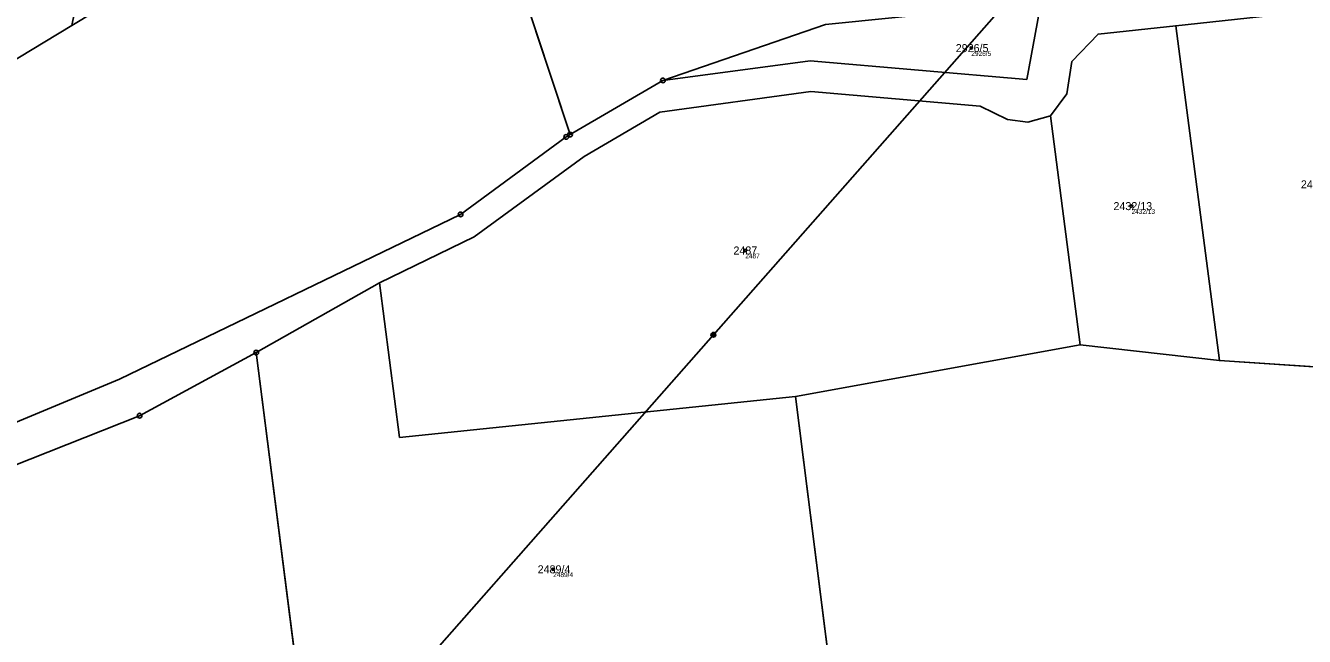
# Model space of a CAD drawing. Extents: x -761891 to -756141, y -1178507 to -1171885.
# Drawn here: x -759288.1 to -759016.5, y -1175293.7 to -1175164 of the extents above; entities that cross this region are included whole.
import ezdxf

# ---------------------------------------------------------------- set-up
doc = ezdxf.new("R2010")
doc.units = 0
for name, color, linetype in [('Definiční body', 7, 'Continuous'), ('Hranice parcel', 7, 'Continuous'), ('Parcelní čísla', 7, 'Continuous'), ('Polygon parcely', 7, 'Continuous'), ('Poz předměty', 7, 'Continuous'), ('Značky bodu BP', 7, 'Continuous')]:
    doc.layers.add(name, color=color, linetype=linetype)

msp = doc.modelspace()

# ---------------------------------------------------------------- linework, layer by layer
at = {"layer": 'Definiční body'}
for centre in [(-759087.25, -1175168.79), (-759053.23, -1175202.33), (-759135.25, -1175211.75), (-759176.04, -1175279.42)]:
    msp.add_circle(centre, 0.25, dxfattribs=at)
at = {"layer": 'Hranice parcel'}
for p, q in [((-759172.44, -1175187.15), (-759187.2, -1175142.44)), ((-759043.83, -1175164.05), (-759034.58, -1175235.13)), ((-759152.73, -1175175.66), (-759172.44, -1175187.15)), ((-759064.12, -1175231.78), (-759070.42, -1175183.14)), ((-759239.1, -1175233.43), (-759212.91, -1175218.59)), ((-759230.51, -1175300.62), (-759239.1, -1175233.43)), ((-759064.12, -1175231.78), (-759124.57, -1175242.76)), ((-759034.58, -1175235.13), (-759064.12, -1175231.78)), ((-758982.14, -1175238.54), (-759034.58, -1175235.13)), ((-759124.57, -1175242.76), (-759116.61, -1175306.03))]:
    msp.add_line(p, q, dxfattribs=at)
for points in [[(-759070.44, -1175148.56), (-759089.31, -1175160.91), (-759118.24, -1175163.75), (-759152.73, -1175175.66)], [(-759043.83, -1175164.05), (-759020.91, -1175161.58), (-758992.28, -1175160.27)], [(-759072.75, -1175160.86), (-759075.49, -1175175.45), (-759121.49, -1175171.46), (-759152.73, -1175175.66)], [(-759311.62, -1175185.22), (-759306.6, -1175181.08), (-759278.28, -1175163.97)], [(-759070.42, -1175183.14), (-759066.96, -1175178.52), (-759065.91, -1175171.64), (-759060.33, -1175165.82), (-759043.83, -1175164.05)], [(-759212.91, -1175218.59), (-759192.85, -1175208.83), (-759169.44, -1175191.77), (-759153.39, -1175182.41), (-759121.33, -1175178), (-759085.37, -1175181.12), (-759079.59, -1175183.96), (-759075.22, -1175184.54), (-759070.42, -1175183.14)], [(-759172.44, -1175187.15), (-759173.27, -1175187.63), (-759195.69, -1175204.09), (-759268.1, -1175239.07), (-759307.24, -1175255.34), (-759328.13, -1175263.67), (-759347.43, -1175280.29), (-759389.73, -1175317.99), (-759412.01, -1175348.67), (-759430.9, -1175391.19), (-759442.24, -1175435.11), (-759442.77, -1175437.4), (-759449.49, -1175465.42), (-759454.08, -1175477.37), (-759461.69, -1175519.2), (-759463.68, -1175573.58), (-759467.05, -1175613.8), (-759463.28, -1175663.3), (-759461.64, -1175694.85), (-759458.99, -1175756.9)], [(-759212.91, -1175218.59), (-759208.65, -1175251.43), (-759124.57, -1175242.76)], [(-759298.74, -1175260.61), (-759263.85, -1175246.81), (-759239.1, -1175233.43)]]:
    msp.add_lwpolyline(points, dxfattribs=at)
at = {"layer": 'Polygon parcely'}
for points in [[(-758637.64, -1175040.23), (-758736.85, -1175072.13), (-758774.76, -1175084.44), (-758814.87, -1175096.72), (-758836.86, -1175092.56), (-758845.79, -1175095.61), (-758855.66, -1175098.98), (-758875.91, -1175105.89), (-758922, -1175117.53), (-758930.35, -1175124.02), (-758943.9, -1175138.65), (-758963.42, -1175151.02), (-758994.13, -1175154.13), (-759021.39, -1175155.3), (-759072.75, -1175160.86), (-759075.49, -1175175.45), (-759121.49, -1175171.46), (-759152.73, -1175175.66), (-759172.44, -1175187.15), (-759173.27, -1175187.63), (-759195.69, -1175204.09), (-759268.1, -1175239.07), (-759307.24, -1175255.34)], [(-758985.74, -1175093.88), (-759029.02, -1175105.85), (-759065.67, -1175115.87), (-759067.62, -1175108.16), (-759119.19, -1175121.65), (-759146.64, -1175128.58), (-759168.57, -1175134.99), (-759187.2, -1175142.44), (-759172.44, -1175187.15), (-759152.73, -1175175.66), (-759118.24, -1175163.75), (-759089.31, -1175160.91), (-759070.44, -1175148.56), (-759023.11, -1175151.42), (-758992.89, -1175150.76)], [(-759307.24, -1175255.34), (-759268.1, -1175239.07), (-759195.69, -1175204.09), (-759173.27, -1175187.63), (-759172.44, -1175187.15), (-759187.2, -1175142.44), (-759209.52, -1175151.37), (-759223.2, -1175154.95), (-759249.02, -1175161.71), (-759244.42, -1175142.81), (-759264.16, -1175155.41), (-759278.28, -1175163.97), (-759306.6, -1175181.08)], [(-759298.74, -1175260.61), (-759263.85, -1175246.81), (-759239.1, -1175233.43), (-759212.91, -1175218.59), (-759192.85, -1175208.83), (-759169.44, -1175191.77), (-759153.39, -1175182.41), (-759121.33, -1175178), (-759085.37, -1175181.12), (-759079.59, -1175183.96), (-759075.22, -1175184.54), (-759070.42, -1175183.14), (-759066.96, -1175178.52), (-759065.91, -1175171.64), (-759060.33, -1175165.82), (-759043.83, -1175164.05), (-759020.91, -1175161.58), (-758992.28, -1175160.27)], [(-758730.9, -1175293.88), (-758706.31, -1175261.2), (-758701.44, -1175256.15), (-758695.3, -1175253.59), (-758801.99, -1175250.69), (-758832.76, -1175248.61), (-758880.06, -1175245.42), (-758982.14, -1175238.54), (-759034.58, -1175235.13), (-759064.12, -1175231.78), (-759124.57, -1175242.76), (-759116.61, -1175306.03)]]:
    msp.add_lwpolyline(points, dxfattribs=at)
for points in [[(-759295.17, -1175121.91), (-759298.25, -1175133.73), (-759301.65, -1175146.83), (-759305.37, -1175160.9), (-759308.59, -1175173.55), (-759309.78, -1175178.15), (-759311.62, -1175185.22), (-759306.6, -1175181.08), (-759278.28, -1175163.97), (-759268.08, -1175114.33), (-759255.4, -1175095.39), (-759255.03, -1175094.84), (-759261.07, -1175073.38), (-759261.9, -1175070.45), (-759284.49, -1175076.48), (-759290.24, -1175102.91)], [(-759089.31, -1175160.91), (-759118.24, -1175163.75), (-759152.73, -1175175.66), (-759121.49, -1175171.46), (-759075.49, -1175175.45), (-759072.75, -1175160.86), (-759070.44, -1175148.56)], [(-758992.28, -1175160.27), (-759020.91, -1175161.58), (-759043.83, -1175164.05), (-759034.58, -1175235.13), (-758982.14, -1175238.54)], [(-759064.12, -1175231.78), (-759034.58, -1175235.13), (-759043.83, -1175164.05), (-759060.33, -1175165.82), (-759065.91, -1175171.64), (-759066.96, -1175178.52), (-759070.42, -1175183.14)], [(-759124.57, -1175242.76), (-759064.12, -1175231.78), (-759070.42, -1175183.14), (-759075.22, -1175184.54), (-759079.59, -1175183.96), (-759085.37, -1175181.12), (-759121.33, -1175178), (-759153.39, -1175182.41), (-759169.44, -1175191.77), (-759192.85, -1175208.83), (-759212.91, -1175218.59), (-759208.65, -1175251.43)], [(-759171.32, -1175302.34), (-759130.69, -1175305.08), (-759116.61, -1175306.03), (-759124.57, -1175242.76), (-759208.65, -1175251.43), (-759212.91, -1175218.59), (-759239.1, -1175233.43), (-759230.51, -1175300.62), (-759186.97, -1175301.88)], [(-759210.41, -1175457.91), (-759230.51, -1175300.62), (-759239.1, -1175233.43), (-759263.85, -1175246.81), (-759298.74, -1175260.61), (-759285.43, -1175364.72), (-759272.12, -1175468.82), (-759250.12, -1175469.05), (-759243.97, -1175466.82), (-759231.12, -1175459.35), (-759211.95, -1175457.67)]]:
    msp.add_lwpolyline(points, close=True, dxfattribs=at)
at = {"layer": 'Poz předměty'}
for p, q in [((-759070.08, -1175148.04), (-759142.03, -1175229.64)), ((-759142.03, -1175229.64), (-759220.08, -1175318.2))]:
    msp.add_line(p, q, dxfattribs=at)
for radius in [0.5, 0.4, 0.3, 0.2, 0.1]:
    msp.add_circle((-759142.03, -1175229.64), radius, dxfattribs=at)
at = {"layer": 'Značky bodu BP'}
for centre, radius in [((-759152.73, -1175175.66), 0.5), ((-759152.73, -1175175.66), 0.0303), ((-759173.27, -1175187.63), 0.5), ((-759173.27, -1175187.63), 0.0303), ((-759172.44, -1175187.15), 0.5), ((-759172.44, -1175187.15), 0.0303), ((-759195.69, -1175204.09), 0.5), ((-759195.69, -1175204.09), 0.0303), ((-759239.1, -1175233.43), 0.5), ((-759239.1, -1175233.43), 0.0303), ((-759263.85, -1175246.81), 0.5), ((-759263.85, -1175246.81), 0.0303)]:
    msp.add_circle(centre, radius, dxfattribs=at)

# ---------------------------------------------------------------- texts
at = {"layer": 'Definiční body'}
for s, p in [('2926/5', (-759087.25, -1175170.45)), ('2432/13', (-759053.23, -1175203.99)), ('2487', (-759135.25, -1175213.41)), ('2489/4', (-759176.04, -1175281.08))]:
    msp.add_text(s, height=1, dxfattribs=at).set_placement(p)
at = {"layer": 'Parcelní čísla'}
for s, p in [('2926/5', (-759090.56, -1175169.64)), ('2432/12', (-759017.27, -1175198.56)), ('2432/13', (-759057.07, -1175203.18)), ('2487', (-759137.76, -1175212.6)), ('2489/4', (-759179.34, -1175280.27))]:
    msp.add_text(s, height=1.7, dxfattribs=at).set_placement(p)

doc.saveas('drawing.dxf')
